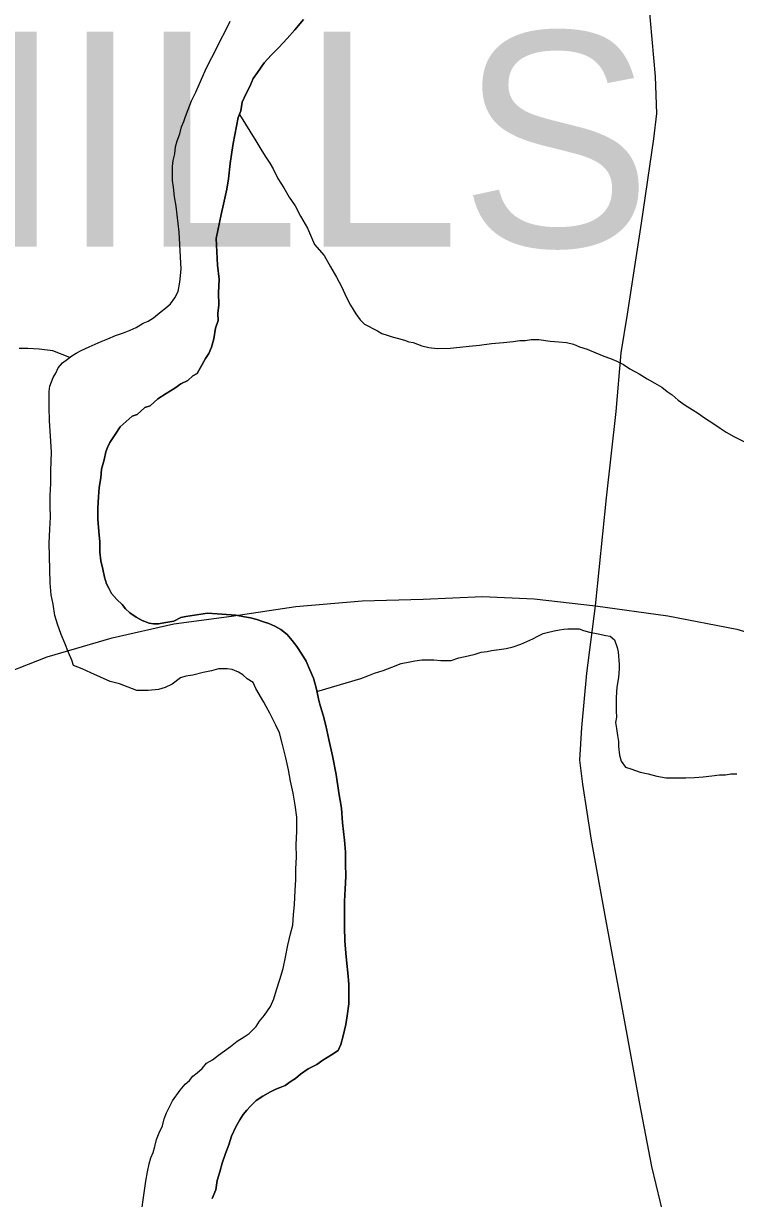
# Model space of a CAD drawing. Extents: x 2010165 to 2382125, y 1060529 to 1407316.
# Drawn here: x 2266054 to 2267709, y 1286413 to 1289145 of the extents above; entities that cross this region are included whole.
import ezdxf

# ---------------------------------------------------------------- set-up
doc = ezdxf.new("R2010")
doc.units = 0
for name, color, linetype in [('GM_X_Corporation_Text', 7, 'Continuous'), ('GM_X_Major_River', 7, 'Continuous'), ('GM_X_Minor_River', 7, 'Continuous'), ('GM_X_State_Route', 7, 'Continuous'), ('GM_X_US_Route', 7, 'Continuous')]:
    doc.layers.add(name, color=color, linetype=linetype)

msp = doc.modelspace()

# ---------------------------------------------------------------- linework, layer by layer
at = {"layer": 'GM_X_Major_River'}
for points in [[(2266547.6, 1287769.2), (2266525.6, 1287771), (2266503.5, 1287772.8), (2266481.4, 1287774.5), (2266431.4, 1287766), (2266419.4, 1287763.8), (2266403.5, 1287755.6), (2266379.5, 1287751.3), (2266367.5, 1287749.2), (2266355.5, 1287749.1), (2266345.5, 1287751), (2266329.4, 1287756.8), (2266315.2, 1287764.7), (2266301.1, 1287774.6), (2266291, 1287784.5), (2266282.9, 1287794.4), (2266270.7, 1287806.3), (2266258.5, 1287820.2), (2266252.4, 1287832.2), (2266246.3, 1287842.2), (2266242.1, 1287858.2), (2266237.9, 1287876.2), (2266233.6, 1287896.2), (2266231.4, 1287916.2), (2266231.2, 1287940.3), (2266228.9, 1287964.3), (2266226.6, 1287992.4), (2266226.3, 1288018.5), (2266228, 1288044.6), (2266229.7, 1288066.6), (2266233.5, 1288088.7), (2266235.3, 1288108.8), (2266241, 1288130.9), (2266244.8, 1288149), (2266248.7, 1288159.1), (2266254.6, 1288171.2), (2266266.4, 1288189.4), (2266278.2, 1288207.6), (2266306, 1288231.9), (2266318, 1288236.1), (2266335.9, 1288252.3), (2266347.8, 1288256.4), (2266365.7, 1288272.7), (2266385.6, 1288284.9), (2266405.5, 1288297.2), (2266419.4, 1288307.4), (2266435.3, 1288315.6), (2266447.2, 1288325.7), (2266457.2, 1288331.8), (2266476.8, 1288366.1), (2266484.7, 1288378.3), (2266490.6, 1288392.4), (2266496.4, 1288412.5), (2266500.1, 1288436.6), (2266505.9, 1288454.7), (2266505.7, 1288470.8), (2266507.5, 1288490.8), (2266507.2, 1288518.9), (2266508.8, 1288551), (2266504.5, 1288583.1), (2266501.8, 1288645.2), (2266513.2, 1288701.5), (2266518.9, 1288725.6), (2266526.5, 1288759.8), (2266530.3, 1288783.9), (2266533.9, 1288820), (2266537.6, 1288846.2), (2266541.4, 1288866.3), (2266545.2, 1288886.3), (2266548.9, 1288906.4), (2266552.7, 1288926.5), (2266558.5, 1288942.6), (2266562.3, 1288962.8), (2266570.1, 1288980.9), (2266580, 1288999.1), (2266587.8, 1289017.2), (2266597.6, 1289031.3), (2266613.4, 1289053.6), (2266629.2, 1289071.8), (2266647.1, 1289090), (2266666.9, 1289110.3), (2266684.7, 1289130.5), (2266704.4, 1289154.8)], [(2266704.4, 1289154.8), (2266684.7, 1289130.5), (2266666.9, 1289110.3), (2266647.1, 1289090), (2266629.2, 1289071.8), (2266613.4, 1289053.6), (2266597.6, 1289031.3), (2266587.8, 1289017.2), (2266580, 1288999.1), (2266570.1, 1288980.9), (2266562.3, 1288962.8), (2266558.5, 1288942.6), (2266552.7, 1288926.5), (2266548.9, 1288906.4), (2266545.2, 1288886.3), (2266541.4, 1288866.3), (2266537.6, 1288846.2), (2266533.9, 1288820), (2266530.3, 1288783.9), (2266526.5, 1288759.8), (2266518.9, 1288725.6), (2266513.2, 1288701.5), (2266501.8, 1288645.2), (2266504.5, 1288583.1), (2266508.8, 1288551), (2266507.2, 1288518.9), (2266507.5, 1288490.8), (2266505.7, 1288470.8), (2266505.9, 1288454.7), (2266500.1, 1288436.6), (2266496.4, 1288412.5), (2266490.6, 1288392.4), (2266484.7, 1288378.3), (2266476.8, 1288366.1), (2266457.2, 1288331.8), (2266447.2, 1288325.7), (2266435.3, 1288315.6), (2266419.4, 1288307.4), (2266405.5, 1288297.2), (2266385.6, 1288284.9), (2266365.7, 1288272.7), (2266347.8, 1288256.4), (2266335.9, 1288252.3), (2266318, 1288236.1), (2266306, 1288231.9), (2266278.2, 1288207.6), (2266266.4, 1288189.4), (2266254.6, 1288171.2), (2266248.7, 1288159.1), (2266244.8, 1288149), (2266241, 1288130.9), (2266235.3, 1288108.8), (2266233.5, 1288088.7), (2266229.7, 1288066.6), (2266228, 1288044.6), (2266226.3, 1288018.5), (2266226.6, 1287992.4), (2266228.9, 1287964.3), (2266231.2, 1287940.3), (2266231.4, 1287916.2), (2266233.6, 1287896.2), (2266237.9, 1287876.2), (2266242.1, 1287858.2), (2266246.3, 1287842.2), (2266252.4, 1287832.2), (2266258.5, 1287820.2), (2266270.7, 1287806.3), (2266282.9, 1287794.4), (2266291, 1287784.5), (2266301.1, 1287774.6), (2266315.2, 1287764.7), (2266329.4, 1287756.8), (2266345.5, 1287751), (2266355.5, 1287749.1), (2266367.5, 1287749.2), (2266379.5, 1287751.3), (2266403.5, 1287755.6), (2266419.4, 1287763.8), (2266431.4, 1287766), (2266481.4, 1287774.5), (2266503.5, 1287772.8), (2266525.6, 1287771), (2266547.6, 1287769.2)], [(2266267.9, 1288420.1), (2266285.8, 1288426.3), (2266301.8, 1288432.4), (2266315.7, 1288438.6), (2266331.7, 1288448.8), (2266343.6, 1288453), (2266355.6, 1288461.1), (2266373.4, 1288475.3), (2266383.4, 1288483.5), (2266395.3, 1288493.6), (2266405.1, 1288507.8), (2266413, 1288521.9), (2266416.7, 1288544), (2266420.4, 1288574.1), (2266415.5, 1288660.3), (2266413.2, 1288680.3), (2266411, 1288700.4), (2266408.8, 1288720.4), (2266404.5, 1288742.4), (2266402.3, 1288764.5), (2266400.1, 1288780.5), (2266399.9, 1288794.5), (2266399.7, 1288812.6), (2266401.6, 1288826.6), (2266405.4, 1288842.7), (2266407.2, 1288858.8), (2266411.1, 1288872.9), (2266416.9, 1288889), (2266420.7, 1288905.1), (2266426.6, 1288917.2), (2266430.5, 1288929.2), (2266436.3, 1288945.3), (2266444.1, 1288965.5), (2266453.9, 1288985.6), (2266467.6, 1289015.9), (2266479.3, 1289042.1), (2266491.1, 1289066.3), (2266502.8, 1289088.5), (2266512.6, 1289108.6), (2266522.4, 1289126.8), (2266534.2, 1289151)], [(2266267.9, 1288420.1), (2266285.8, 1288426.3), (2266301.8, 1288432.4), (2266315.7, 1288438.6), (2266331.7, 1288448.8), (2266343.6, 1288453), (2266355.6, 1288461.1), (2266373.4, 1288475.3), (2266383.4, 1288483.5), (2266395.3, 1288493.6), (2266405.1, 1288507.8), (2266413, 1288521.9), (2266416.7, 1288544), (2266420.4, 1288574.1), (2266415.5, 1288660.3), (2266413.2, 1288680.3), (2266411, 1288700.4), (2266408.8, 1288720.4), (2266404.5, 1288742.4), (2266402.3, 1288764.5), (2266400.1, 1288780.5), (2266399.9, 1288794.5), (2266399.7, 1288812.6), (2266401.6, 1288826.6), (2266405.4, 1288842.7), (2266407.2, 1288858.8), (2266411.1, 1288872.9), (2266416.9, 1288889), (2266420.7, 1288905.1), (2266426.6, 1288917.2), (2266430.5, 1288929.2), (2266436.3, 1288945.3), (2266444.1, 1288965.5), (2266453.9, 1288985.6), (2266467.6, 1289015.9), (2266479.3, 1289042.1), (2266491.1, 1289066.3), (2266502.8, 1289088.5), (2266512.6, 1289108.6), (2266522.4, 1289126.8), (2266534.2, 1289151)], [(2266506.9, 1286745.9), (2266520.8, 1286756.1), (2266534.8, 1286766.2), (2266550.6, 1286778.5), (2266566.6, 1286788.7), (2266578.5, 1286796.8), (2266594.3, 1286813), (2266602.2, 1286825.1), (2266614.1, 1286839.3), (2266627.9, 1286859.5), (2266635.7, 1286877.6), (2266641.5, 1286897.8), (2266649.2, 1286921.9), (2266656.9, 1286948.1), (2266662.7, 1286974.2), (2266668.4, 1287002.3), (2266674.1, 1287028.5), (2266679.9, 1287048.6), (2266681.6, 1287072.7), (2266683.3, 1287096.8), (2266685, 1287128.9), (2266686.7, 1287155), (2266686.4, 1287179), (2266688.1, 1287207.1), (2266687.8, 1287235.2), (2266689.4, 1287267.3), (2266689.1, 1287299.4), (2266684.8, 1287327.4), (2266680.4, 1287355.5), (2266674.1, 1287383.5), (2266669.8, 1287409.5), (2266663.5, 1287437.5), (2266655.1, 1287471.5), (2266648.8, 1287495.5), (2266640.6, 1287513.5), (2266632.4, 1287529.5), (2266626.3, 1287541.4), (2266618.1, 1287557.4), (2266612, 1287567.3), (2266593.6, 1287599.2), (2266587.4, 1287613.2), (2266573.3, 1287621.1), (2266563.2, 1287631), (2266553.1, 1287636.9), (2266539, 1287642.8), (2266527, 1287644.6), (2266506.9, 1287644.4), (2266490.9, 1287640.2), (2266471, 1287636), (2266447, 1287629.7), (2266431, 1287627.6), (2266419, 1287623.4), (2266399.1, 1287609.2), (2266383.2, 1287601), (2266367.2, 1287596.8), (2266343.2, 1287594.5), (2266333.2, 1287594.4), (2266317.2, 1287594.2), (2266297, 1287602), (2266276.9, 1287609.9), (2266254.8, 1287615.6), (2266232.7, 1287625.4), (2266210.5, 1287635.2), (2266190.4, 1287645), (2266170.2, 1287652.8), (2266166.1, 1287664.8), (2266157.9, 1287682.8), (2266149.6, 1287704.7), (2266141.4, 1287724.7), (2266133.1, 1287748.7), (2266126.9, 1287768.7), (2266122.6, 1287794.7), (2266118.3, 1287816.7), (2266116, 1287844.8), (2266113, 1287937), (2266114.6, 1287969.1), (2266116.3, 1287997.2), (2266116, 1288023.3), (2266115.8, 1288047.4), (2266117.4, 1288075.4), (2266117.1, 1288105.5), (2266118.6, 1288149.7), (2266116.2, 1288185.8), (2266113.8, 1288221.8), (2266113.5, 1288253.9), (2266113.2, 1288276), (2266113, 1288290), (2266114.9, 1288302.1), (2266122.7, 1288322.2), (2266128.6, 1288332.3), (2266134.5, 1288344.4), (2266144.4, 1288356.5), (2266156.3, 1288364.7), (2266166.2, 1288372.8), (2266176.2, 1288378.9), (2266188.1, 1288385.1), (2266206.1, 1288393.3), (2266220, 1288399.5), (2266234, 1288405.6), (2266249.9, 1288411.8), (2266267.9, 1288420.1)], [(2266506.9, 1286745.9), (2266520.8, 1286756.1), (2266534.8, 1286766.2), (2266550.6, 1286778.5), (2266566.6, 1286788.7), (2266578.5, 1286796.8), (2266594.3, 1286813), (2266602.2, 1286825.1), (2266614.1, 1286839.3), (2266627.9, 1286859.5), (2266635.7, 1286877.6), (2266641.5, 1286897.8), (2266649.2, 1286921.9), (2266656.9, 1286948.1), (2266662.7, 1286974.2), (2266668.4, 1287002.3), (2266674.1, 1287028.5), (2266679.9, 1287048.6), (2266681.6, 1287072.7), (2266683.3, 1287096.8), (2266685, 1287128.9), (2266686.7, 1287155), (2266686.4, 1287179), (2266688.1, 1287207.1), (2266687.8, 1287235.2), (2266689.4, 1287267.3), (2266689.1, 1287299.4), (2266684.8, 1287327.4), (2266680.4, 1287355.5), (2266674.1, 1287383.5), (2266669.8, 1287409.5), (2266663.5, 1287437.5), (2266655.1, 1287471.5), (2266648.8, 1287495.5), (2266640.6, 1287513.5), (2266632.4, 1287529.5), (2266626.3, 1287541.4), (2266618.1, 1287557.4), (2266612, 1287567.3), (2266593.6, 1287599.2), (2266587.4, 1287613.2), (2266573.3, 1287621.1), (2266563.2, 1287631), (2266553.1, 1287636.9), (2266539, 1287642.8), (2266527, 1287644.6), (2266506.9, 1287644.4), (2266490.9, 1287640.2), (2266471, 1287636), (2266447, 1287629.7), (2266431, 1287627.6), (2266419, 1287623.4), (2266399.1, 1287609.2), (2266383.2, 1287601), (2266367.2, 1287596.8), (2266343.2, 1287594.5), (2266333.2, 1287594.4), (2266317.2, 1287594.2), (2266297, 1287602), (2266276.9, 1287609.9), (2266254.8, 1287615.6), (2266232.7, 1287625.4), (2266210.5, 1287635.2), (2266190.4, 1287645), (2266170.2, 1287652.8), (2266166.1, 1287664.8), (2266157.9, 1287682.8), (2266149.6, 1287704.7), (2266141.4, 1287724.7), (2266133.1, 1287748.7), (2266126.9, 1287768.7), (2266122.6, 1287794.7), (2266118.3, 1287816.7), (2266116, 1287844.8), (2266113, 1287937), (2266114.6, 1287969.1), (2266116.3, 1287997.2), (2266116, 1288023.3), (2266115.8, 1288047.4), (2266117.4, 1288075.4), (2266117.1, 1288105.5), (2266118.6, 1288149.7), (2266116.2, 1288185.8), (2266113.8, 1288221.8), (2266113.5, 1288253.9), (2266113.2, 1288276), (2266113, 1288290), (2266114.9, 1288302.1), (2266122.7, 1288322.2), (2266128.6, 1288332.3), (2266134.5, 1288344.4), (2266144.4, 1288356.5), (2266156.3, 1288364.7), (2266166.2, 1288372.8), (2266176.2, 1288378.9), (2266188.1, 1288385.1), (2266206.1, 1288393.3), (2266220, 1288399.5), (2266234, 1288405.6), (2266249.9, 1288411.8), (2266267.9, 1288420.1)], [(2266492.6, 1286412.8), (2266500.4, 1286432.9), (2266504.2, 1286455.1), (2266510, 1286475.2), (2266515.7, 1286495.3), (2266523.5, 1286517.4), (2266531.3, 1286537.6), (2266537.1, 1286557.7), (2266546.9, 1286579.9), (2266556.7, 1286596), (2266564.6, 1286608.1), (2266572.5, 1286618.2), (2266582.4, 1286628.4), (2266594.3, 1286640.5), (2266610.2, 1286650.7), (2266628.1, 1286661), (2266640, 1286667.1), (2266650, 1286671.2), (2266662, 1286675.4), (2266675.9, 1286685.5), (2266685.9, 1286691.7), (2266697.8, 1286701.8), (2266715.7, 1286714.1), (2266735.6, 1286724.3), (2266749.5, 1286734.5), (2266769.4, 1286746.7), (2266785.3, 1286756.9), (2266791.2, 1286771), (2266796.9, 1286791.1), (2266802.7, 1286817.3), (2266806.4, 1286837.4), (2266810.1, 1286865.5), (2266809.9, 1286889.6), (2266809.6, 1286911.6), (2266807.3, 1286937.7), (2266805.1, 1286959.7), (2266802.8, 1286983.8), (2266800.5, 1287011.8), (2266800.1, 1287043.9), (2266799.8, 1287074), (2266799.5, 1287104.1), (2266801.1, 1287132.1), (2266802.8, 1287162.2), (2266802.5, 1287190.3), (2266802.2, 1287218.4), (2266799.9, 1287246.5), (2266795.4, 1287286.5), (2266793, 1287320.6), (2266786.6, 1287356.6), (2266780.1, 1287398.7), (2266771.6, 1287442.7), (2266763.2, 1287480.7), (2266756.8, 1287512.8), (2266750.6, 1287536.8), (2266744.3, 1287556.7), (2266740.2, 1287570.7), (2266738, 1287582.8), (2266733.8, 1287600.8), (2266727.6, 1287622.7), (2266719.3, 1287642.7), (2266711.1, 1287662.7), (2266700.9, 1287678.6), (2266688.7, 1287696.5), (2266678.5, 1287710.5), (2266666.3, 1287724.4), (2266652.2, 1287736.2), (2266638, 1287744.1), (2266624, 1287750), (2266611.9, 1287753.9), (2266595.8, 1287759.7), (2266581.7, 1287763.6), (2266567.7, 1287765.4), (2266547.6, 1287769.2)], [(2266547.6, 1287769.2), (2266567.7, 1287765.4), (2266581.7, 1287763.6), (2266595.8, 1287759.7), (2266611.9, 1287753.9), (2266624, 1287750), (2266638, 1287744.1), (2266652.2, 1287736.2), (2266666.3, 1287724.4), (2266678.5, 1287710.5), (2266688.7, 1287696.5), (2266700.9, 1287678.6), (2266711.1, 1287662.7), (2266719.3, 1287642.7), (2266727.6, 1287622.7), (2266733.8, 1287600.8), (2266738, 1287582.8), (2266740.2, 1287570.7), (2266744.3, 1287556.7), (2266750.6, 1287536.8), (2266756.8, 1287512.8), (2266763.2, 1287480.7), (2266771.6, 1287442.7), (2266780.1, 1287398.7), (2266786.6, 1287356.6), (2266793, 1287320.6), (2266795.4, 1287286.5), (2266799.9, 1287246.5), (2266802.2, 1287218.4), (2266802.5, 1287190.3), (2266802.8, 1287162.2), (2266801.1, 1287132.1), (2266799.5, 1287104.1), (2266799.8, 1287074), (2266800.1, 1287043.9), (2266800.5, 1287011.8), (2266802.8, 1286983.8), (2266805.1, 1286959.7), (2266807.3, 1286937.7), (2266809.6, 1286911.6), (2266809.9, 1286889.6), (2266810.1, 1286865.5), (2266806.4, 1286837.4), (2266802.7, 1286817.3), (2266796.9, 1286791.1), (2266791.2, 1286771), (2266785.3, 1286756.9), (2266769.4, 1286746.7), (2266749.5, 1286734.5), (2266735.6, 1286724.3), (2266715.7, 1286714.1), (2266697.8, 1286701.8), (2266685.9, 1286691.7), (2266675.9, 1286685.5), (2266662, 1286675.4), (2266650, 1286671.2), (2266640, 1286667.1), (2266628.1, 1286661), (2266610.2, 1286650.7), (2266594.3, 1286640.5), (2266582.4, 1286628.4), (2266572.5, 1286618.2), (2266564.6, 1286608.1), (2266556.7, 1286596), (2266546.9, 1286579.9), (2266537.1, 1286557.7), (2266531.3, 1286537.6), (2266523.5, 1286517.4), (2266515.7, 1286495.3), (2266510, 1286475.2), (2266504.2, 1286455.1), (2266500.4, 1286432.9), (2266492.6, 1286412.8)], [(2266328.6, 1286387), (2266332.3, 1286415.1), (2266337.9, 1286453.2), (2266341.7, 1286475.3), (2266345.5, 1286493.4), (2266349.3, 1286507.5), (2266355.2, 1286519.6), (2266359, 1286533.7), (2266362.9, 1286549.8), (2266368.7, 1286565.9), (2266376.5, 1286582), (2266380.4, 1286598.1), (2266386.2, 1286612.2), (2266392.1, 1286624.3), (2266399.9, 1286640.4), (2266417.7, 1286664.7), (2266429.6, 1286678.9), (2266439.5, 1286687), (2266447.4, 1286697.1), (2266457.3, 1286705.2), (2266469.2, 1286715.4), (2266479.1, 1286727.6), (2266493, 1286735.7), (2266506.9, 1286745.9)], [(2266328.6, 1286387), (2266332.3, 1286415.1), (2266337.9, 1286453.2), (2266341.7, 1286475.3), (2266345.5, 1286493.4), (2266349.3, 1286507.5), (2266355.2, 1286519.6), (2266359, 1286533.7), (2266362.9, 1286549.8), (2266368.7, 1286565.9), (2266376.5, 1286582), (2266380.4, 1286598.1), (2266386.2, 1286612.2), (2266392.1, 1286624.3), (2266399.9, 1286640.4), (2266417.7, 1286664.7), (2266429.6, 1286678.9), (2266439.5, 1286687), (2266447.4, 1286697.1), (2266457.3, 1286705.2), (2266469.2, 1286715.4), (2266479.1, 1286727.6), (2266493, 1286735.7), (2266506.9, 1286745.9)]]:
    msp.add_lwpolyline(points, dxfattribs=at)
at = {"layer": 'GM_X_Minor_River'}
for points in [[(2266555.4, 1288934.1), (2266593.4, 1288872.8), (2266605.6, 1288852.9), (2266615.8, 1288837), (2266626, 1288821), (2266634.2, 1288807.1), (2266644.5, 1288785.1), (2266658.7, 1288763.2), (2266671, 1288741.3), (2266685.2, 1288721.4), (2266697.5, 1288697.5), (2266713.9, 1288669.6), (2266730.3, 1288631.6), (2266752.6, 1288605.8), (2266767, 1288579.9), (2266781.2, 1288555.9), (2266793.5, 1288532), (2266803.8, 1288510.1), (2266814, 1288490.1), (2266826.3, 1288470.2), (2266836.5, 1288456.3), (2266846.6, 1288446.3), (2266876.8, 1288430.6), (2266886.9, 1288424.7), (2266899, 1288420.8), (2266911, 1288417), (2266925.1, 1288413.1), (2266939.2, 1288409.2), (2266949.2, 1288405.3), (2266959.3, 1288403.4), (2266969.3, 1288399.5), (2266979.4, 1288395.6), (2266995.5, 1288391.8), (2267015.5, 1288390), (2267045.6, 1288390.3), (2267067.6, 1288392.6), (2267089.6, 1288394.8), (2267113.6, 1288397.1), (2267141.6, 1288401.4), (2267169.6, 1288403.7), (2267191.6, 1288405.9), (2267207.6, 1288408.1), (2267219.7, 1288408.3), (2267233.7, 1288410.4), (2267251.7, 1288410.6), (2267277.8, 1288406.9), (2267297.8, 1288405.1), (2267315.9, 1288403.3), (2267332, 1288399.4), (2267346, 1288393.6), (2267364.1, 1288387.8), (2267384.3, 1288379.9), (2267402.4, 1288372.1), (2267418.5, 1288366.3), (2267432.6, 1288360.4), (2267448.7, 1288352.6), (2267462.8, 1288342.7), (2267485, 1288330.9), (2267503.2, 1288319.1), (2267521.3, 1288309.2), (2267537.4, 1288299.4), (2267549.6, 1288289.5), (2267561.7, 1288281.6), (2267575.8, 1288269.7), (2267592, 1288257.8), (2267608.1, 1288248), (2267622.3, 1288238.1), (2267636.4, 1288228.2), (2267658.6, 1288214.4), (2267672.7, 1288204.6), (2267686.9, 1288194.7), (2267705, 1288184.8), (2267769.5, 1288153.5)], [(2266161.6, 1288369), (2266122, 1288384.4), (2266089.9, 1288388), (2266063.8, 1288389.8), (2266043.8, 1288389.6)], [(2266735.8, 1287592.2), (2266837.8, 1287621.9), (2266853.7, 1287628.1), (2266869.7, 1287634.3), (2266889.6, 1287640.5), (2266909.6, 1287648.8), (2266931.5, 1287657), (2266951.5, 1287661.3), (2266963.5, 1287663.4), (2266979.5, 1287665.6), (2266993.5, 1287665.7), (2267007.6, 1287665.9), (2267023.6, 1287664.1), (2267047.6, 1287664.3), (2267065.6, 1287670.5), (2267087.6, 1287674.8), (2267103.6, 1287678.9), (2267117.6, 1287683.1), (2267131.6, 1287685.3), (2267141.6, 1287687.4), (2267159.6, 1287689.6), (2267175.6, 1287691.8), (2267191.5, 1287695.9), (2267209.5, 1287702.2), (2267223.5, 1287708.3), (2267237.4, 1287714.5), (2267249.4, 1287720.6), (2267261.3, 1287726.8), (2267271.3, 1287728.9), (2267287.3, 1287733.1), (2267299.3, 1287735.2), (2267309.3, 1287737.3), (2267319.3, 1287737.4), (2267329.3, 1287737.6), (2267345.3, 1287737.7), (2267355.4, 1287733.8), (2267369.5, 1287730), (2267389.6, 1287726.2), (2267407.6, 1287722.3), (2267417.7, 1287720.4), (2267427.8, 1287712.5), (2267434, 1287694.6), (2267436.1, 1287684.6), (2267438.4, 1287654.5), (2267438.6, 1287644.5), (2267436.8, 1287624.4), (2267433, 1287602.3), (2267431.3, 1287578.2), (2267431.5, 1287560.1), (2267431.6, 1287546.1), (2267431.8, 1287532.1), (2267429.9, 1287520), (2267432.1, 1287506), (2267434.3, 1287490), (2267436.4, 1287476), (2267436.6, 1287463.9), (2267438.8, 1287443.9), (2267443, 1287429.9), (2267453.1, 1287416), (2267465.2, 1287412.1), (2267487.3, 1287404.3), (2267505.4, 1287400.5), (2267525.5, 1287394.7), (2267547.6, 1287390.9), (2267571.6, 1287391.2), (2267593.6, 1287391.4), (2267613.7, 1287391.6), (2267633.7, 1287393.9), (2267653.7, 1287396.1), (2267671.7, 1287398.3), (2267685.7, 1287398.4), (2267697.7, 1287400.6), (2267711.8, 1287400.7)]]:
    msp.add_lwpolyline(points, dxfattribs=at)
at = {"layer": 'GM_X_State_Route'}
for points in [[(2267382.9, 1287791.4), (2267408.7, 1288042.3), (2267431.4, 1288243), (2267443.1, 1288379.4), (2267457.6, 1288469.8), (2267490.2, 1288680.8), (2267518.9, 1288877.6), (2267525.9, 1288935.8), (2267522.5, 1289021.9), (2267507.6, 1289195.9)], [(2267603.4, 1286193.7), (2267578.3, 1286256), (2267544.5, 1286361.6), (2267514.5, 1286487.3), (2267486, 1286633.1), (2267448.6, 1286840.8), (2267406.9, 1287062.6), (2267373.9, 1287246.3), (2267353.7, 1287376.2), (2267346.8, 1287432.2), (2267351.5, 1287508.4), (2267363.4, 1287634.8), (2267382.9, 1287791.4)]]:
    msp.add_lwpolyline(points, dxfattribs=at)
at = {"layer": 'GM_X_US_Route'}
for points in [[(2265973.6, 1287619.9), (2266108.8, 1287672.3), (2266260, 1287716.8), (2266403.5, 1287749.2), (2266537.2, 1287767.5), (2266686.8, 1287790), (2266840.6, 1287802.5), (2266982.6, 1287806.9), (2267120.5, 1287813.1), (2267240.6, 1287807.1), (2267382.9, 1287791.4)], [(2267382.9, 1287791.4), (2267551.2, 1287768.2), (2267711.8, 1287736.7), (2267870.6, 1287689.3), (2268049.6, 1287626.1), (2268204.7, 1287560.5), (2268345.9, 1287492.7), (2268458.9, 1287430.5), (2268606.6, 1287330.8), (2268760.5, 1287217.1), (2268938.9, 1287071.8), (2269121.4, 1286918.5), (2269299.9, 1286767.2), (2269478.4, 1286617.9), (2269671.1, 1286456.8)]]:
    msp.add_lwpolyline(points, dxfattribs=at)

# ---------------------------------------------------------------- texts
at = {"layer": 'GM_X_Corporation_Text'}
msp.add_text('GATES MILLS', height=500, rotation=0, dxfattribs=at).set_placement((2263129.7, 1288626.1))

doc.saveas('drawing.dxf')
